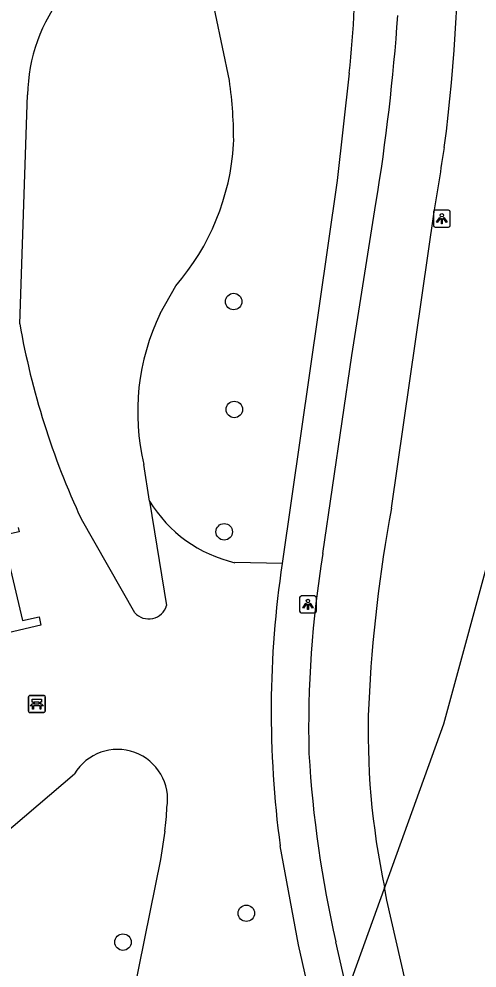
# Model space of a CAD drawing. Extents: x 156414 to 157775, y 382335 to 383765.
# Drawn here: x 157323.2 to 157350.4, y 383123.7 to 383180.1 of the extents above; entities that cross this region are included whole.
import ezdxf

# ---------------------------------------------------------------- set-up
doc = ezdxf.new("R2010")
doc.units = 0
for name, color, linetype in [('IMGEO_Bank', 7, 'Continuous'), ('IMGEO_Boom', 7, 'Continuous'), ('IMGEO_Duiker', 7, 'Continuous'), ('IMGEO_Fietspad_gesloten', 7, 'Continuous'), ('IMGEO_Grasland_agrarisch', 7, 'Continuous'), ('IMGEO_Lichtpunt', 7, 'Continuous'), ('IMGEO_Meer_plas_ven_vijver', 7, 'Continuous'), ('IMGEO_Pand', 7, 'Continuous'), ('IMGEO_Voetpad_open', 7, 'Continuous')]:
    doc.layers.add(name, color=color, linetype=linetype)

msp = doc.modelspace()

# ---------------------------------------------------------------- linework, layer by layer
at = {"layer": 'IMGEO_Bank'}
for p, q in [((157323.795, 383138.955), (157323.795, 383139.796)), ((157323.795, 383139.796), (157323.795, 383138.955)), ((157323.87, 383139.88), (157324.711, 383139.88)), ((157324.711, 383139.88), (157323.87, 383139.88)), ((157324.795, 383139.805), (157324.795, 383138.964)), ((157324.795, 383138.964), (157324.795, 383139.805)), ((157324.492, 383139.278), (157324.099, 383139.278)), ((157324.104, 383139.386), (157324.104, 383139.492)), ((157324.148, 383139.492), (157324.148, 383139.386)), ((157324.436, 383139.498), (157324.154, 383139.498)), ((157324.154, 383139.38), (157324.436, 383139.38)), ((157324.442, 383139.386), (157324.442, 383139.492)), ((157324.486, 383139.492), (157324.486, 383139.386)), ((157324.72, 383138.88), (157323.879, 383138.88)), ((157323.879, 383138.88), (157324.72, 383138.88))]:
    msp.add_line(p, q, dxfattribs=at)
for points in [[(157324.098, 383139.498), (157324.012, 383139.498), (157324.012, 383139.659), (157324.575, 383139.659), (157324.575, 383139.498), (157324.492, 383139.498)], [(157324.042, 383139.278), (157323.9, 383139.278), (157324.012, 383139.38), (157324.098, 383139.38)], [(157324.092, 383139.271), (157324.092, 383139.064), (157324.049, 383139.064), (157324.049, 383139.271)], [(157324.492, 383139.38), (157324.575, 383139.38), (157324.687, 383139.278), (157324.548, 383139.278)], [(157324.542, 383139.271), (157324.542, 383139.064), (157324.498, 383139.064), (157324.498, 383139.271)]]:
    msp.add_lwpolyline(points, dxfattribs=at)
for centre, radius, start, end in [((157323.873, 383139.802), 0.0779, 92.4484, 184.2845), ((157323.873, 383139.802), 0.0779, 92.4484, 184.2845), ((157324.717, 383139.802), 0.0779, 2.4484, 94.2845), ((157324.717, 383139.802), 0.0779, 2.4484, 94.2845), ((157324.042, 383139.271), 0.00671, 2.8957, 87.1043), ((157324.099, 383139.271), 0.00671, 92.8957, 177.1043), ((157324.097, 383139.491), 0.00671, 2.8957, 87.1043), ((157324.097, 383139.387), 0.00671, 272.8957, 357.1043), ((157324.154, 383139.491), 0.00671, 92.8957, 177.1043), ((157324.154, 383139.387), 0.00671, 182.8957, 267.1043), ((157324.436, 383139.491), 0.00671, 2.8957, 87.1043), ((157324.436, 383139.387), 0.00671, 272.8957, 357.1043), ((157324.493, 383139.491), 0.00671, 92.8957, 177.1043), ((157324.493, 383139.387), 0.00671, 182.8957, 267.1043), ((157324.491, 383139.271), 0.00671, 2.8957, 87.1043), ((157324.548, 383139.271), 0.00671, 92.8957, 177.1043), ((157323.873, 383138.958), 0.0779, 182.4484, 274.2845), ((157323.873, 383138.958), 0.0779, 182.4484, 274.2845), ((157324.717, 383138.958), 0.0779, 272.4484, 4.2845), ((157324.717, 383138.958), 0.0779, 272.4484, 4.2845)]:
    msp.add_arc(centre, radius, start, end, dxfattribs=at)
at = {"layer": 'IMGEO_Boom'}
for centre in [(157335.988, 383163.285), (157336.028, 383156.875), (157335.428, 383149.607), (157336.743, 383126.95), (157329.413, 383125.235)]:
    msp.add_circle(centre, 0.489, dxfattribs=at)
at = {"layer": 'IMGEO_Duiker'}
msp.add_lwpolyline([(157331.424, 383090.956), (157348.473, 383138.2), (157357.496, 383171.335)], dxfattribs=at)
at = {"layer": 'IMGEO_Fietspad_gesloten'}
for points in [[(157341.288, 383148.311), (157343.001, 383160.077), (157344.444, 383169.104)], [(157345.36, 383151.008), (157347.91, 383168.605)], [(157353.25, 383092.521), (157348.908, 383111.076), (157345.082, 383127.73), (157344.958, 383128.506)], [(157349.565, 383092.464), (157346.905, 383104.013), (157342.065, 383125.257)]]:
    msp.add_lwpolyline(points, dxfattribs=at)
for centre, radius, start, end in [((157245.708, 383185.757), 103.657, 352.61513, 9.73565), ((157219.643, 383189.269), 126.42, 350.82152, 355.92474), ((157133.293, 383203.916), 217.503, 350.65689, 351.67766), ((157430.916, 383135.187), 87.006, 169.52313, 177.23175), ((157404.066, 383137.983), 63.622, 170.65764, 181.39604), ((157387.543, 383137.694), 43.565, 177.7706, 192.1757), ((157407.572, 383140.35), 67.223, 183.34023, 192.97452)]:
    msp.add_arc(centre, radius, start, end, dxfattribs=at)
at = {"layer": 'IMGEO_Grasland_agrarisch'}
msp.add_lwpolyline([(157338.872, 383147.729), (157336.056, 383147.775)], dxfattribs=at)
msp.add_arc((157337.856, 383155.584), 8.014, 211.1722, 257.0227, dxfattribs=at)
at = {"layer": 'IMGEO_Lichtpunt'}
for p, q in [((157347.857, 383168.61), (157347.857, 383167.803)), ((157347.857, 383168.61), (157347.857, 383167.803)), ((157348.759, 383168.705), (157347.951, 383168.705)), ((157348.759, 383168.705), (157347.951, 383168.705)), ((157348.853, 383167.803), (157348.853, 383168.61)), ((157348.853, 383167.803), (157348.853, 383168.61)), ((157347.951, 383167.709), (157348.759, 383167.709)), ((157347.951, 383167.709), (157348.759, 383167.709)), ((157340.808, 383145.795), (157340, 383145.795)), ((157340.808, 383145.795), (157340, 383145.795)), ((157339.906, 383145.7), (157339.906, 383144.893)), ((157339.906, 383145.7), (157339.906, 383144.893)), ((157340.902, 383144.893), (157340.902, 383145.7)), ((157340.902, 383144.893), (157340.902, 383145.7)), ((157340, 383144.799), (157340.808, 383144.799)), ((157340, 383144.799), (157340.808, 383144.799))]:
    msp.add_line(p, q, dxfattribs=at)
for points in [[(157348.231, 383168.274), (157348.27, 383168.246), (157348.082, 383167.984), (157348.044, 383168.011), (157348.231, 383168.274)], [(157348.333, 383168.226), (157348.38, 383168.226), (157348.38, 383167.904), (157348.333, 383167.904), (157348.333, 383168.226)], [(157348.443, 383168.246), (157348.481, 383168.273), (157348.668, 383168.011), (157348.629, 383167.983), (157348.443, 383168.246)], [(157340.28, 383145.364), (157340.319, 383145.336), (157340.131, 383145.074), (157340.093, 383145.101), (157340.28, 383145.364)], [(157340.382, 383145.316), (157340.429, 383145.316), (157340.429, 383144.994), (157340.382, 383144.994), (157340.382, 383145.316)], [(157340.492, 383145.336), (157340.53, 383145.363), (157340.717, 383145.101), (157340.678, 383145.073), (157340.492, 383145.336)]]:
    msp.add_lwpolyline(points, dxfattribs=at)
for centre in [(157348.356, 383168.408), (157340.405, 383145.498)]:
    msp.add_circle(centre, 0.0994, dxfattribs=at)
for centre, start, end in [((157347.951, 383168.61), 90, 180), ((157347.951, 383168.61), 90, 180), ((157348.759, 383168.61), 0, 90), ((157348.759, 383168.61), 0, 90), ((157347.951, 383167.803), 180, 270), ((157347.951, 383167.803), 180, 270), ((157348.759, 383167.803), 270, 0), ((157348.759, 383167.803), 270, 360), ((157340, 383145.7), 90, 180), ((157340, 383145.7), 90, 180), ((157340.808, 383145.7), 0, 90), ((157340.808, 383145.7), 0, 90), ((157340, 383144.893), 180, 270), ((157340, 383144.893), 180, 270), ((157340.808, 383144.893), 270, 0), ((157340.808, 383144.893), 270, 360)]:
    msp.add_arc(centre, 0.0946, start, end, dxfattribs=at)
at = {"layer": 'IMGEO_Meer_plas_ven_vijver'}
for points in [[(157335.737, 383176.415), (157334.497, 383182.367)], [(157323.279, 383161.964), (157323.748, 383175.563)], [(157331.634, 383162.576), (157332.549, 383164.214)], [(157330.999, 383151.436), (157330.647, 383153.6)], [(157330.999, 383151.436), (157332.01, 383145.227)], [(157330.113, 383144.798), (157326.942, 383150.35)], [(157316.264, 383126.471), (157326.534, 383135.234)], [(157331.908, 383131.82), (157331.636, 383130.139), (157329.722, 383120.666)]]:
    msp.add_lwpolyline(points, dxfattribs=at)
for centre, radius, start, end in [((157333.611, 383175.416), 9.864, 141.1766, 179.147), ((157310.304, 383172.814), 25.687, 359.5916, 8.0586), ((157321.754, 383173.539), 14.265, 319.1787, 356.3503), ((157343.778, 383156.698), 13.492, 154.1736, 193.2763), ((157369.644, 383170.203), 47.092, 190.0758, 204.9342), ((157330.939, 383145.553), 1.119, 222.3994, 343.0864), ((157329.089, 383133.702), 2.979, 350.7513, 149.0466), ((157311.569, 383134.281), 20.487, 353.1013, 357.0403)]:
    msp.add_arc(centre, radius, start, end, dxfattribs=at)
at = {"layer": 'IMGEO_Pand'}
msp.add_lwpolyline([(157323.195, 383149.856), (157323.254, 383149.603), (157322.266, 383149.383), (157323.449, 383144.333), (157324.428, 383144.551), (157324.542, 383144.061), (157313.298, 383141.437)], dxfattribs=at)
at = {"layer": 'IMGEO_Voetpad_open'}
for points in [[(157342.856, 383176.856), (157342.146, 383170.476), (157338.872, 383147.729)], [(157347.222, 383092.488), (157344.76, 383103.396), (157339.837, 383125.065), (157338.755, 383130.957)]]:
    msp.add_lwpolyline(points, dxfattribs=at)
for centre, radius, start, end in [((157291.316, 383182.758), 51.876, 353.4675, 10.3973), ((157397.694, 383138.932), 59.476, 171.49447, 187.70617)]:
    msp.add_arc(centre, radius, start, end, dxfattribs=at)

doc.saveas('drawing.dxf')
